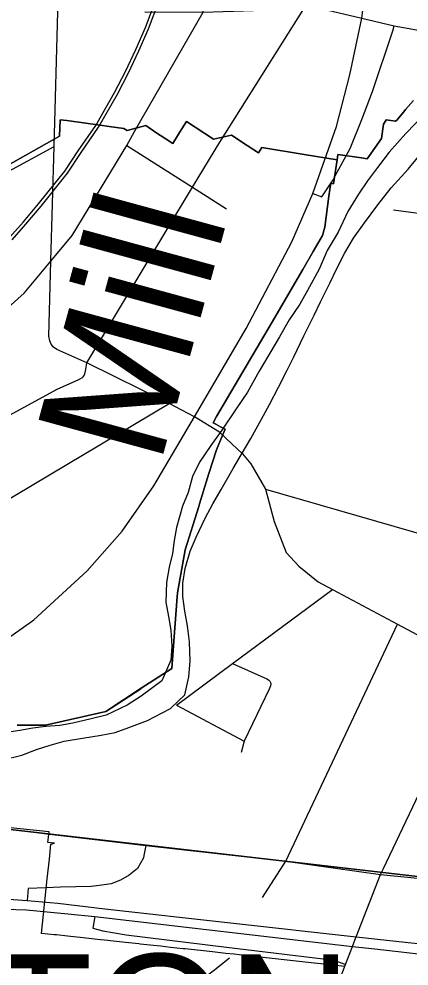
# Model space of a CAD drawing. Extents: x 0 to 34, y -3.9 to 26.2.
# Drawn here: x 3.105 to 3.391, y 18.269 to 18.962 of the extents above; entities that cross this region are included whole.
import ezdxf

# ---------------------------------------------------------------- set-up
doc = ezdxf.new("R2010")
doc.units = 0
for name, color, linetype in [('GM_X_City_Street', 7, 'Continuous'), ('GM_X_Corporation', 7, 'Continuous'), ('GM_X_Corporation_Text', 7, 'Continuous'), ('GM_X_County_Road', 7, 'Continuous'), ('GM_X_Interchange_Ramps', 7, 'Continuous'), ('GM_X_Interstate_Route', 7, 'Continuous'), ('GM_X_Minor_River', 7, 'Continuous'), ('GM_X_Minor_River_Text', 7, 'Continuous'), ('GM_X_Rail_Line', 7, 'Continuous'), ('GM_X_Section', 7, 'Continuous'), ('GM_X_State_Route', 7, 'Continuous'), ('GM_X_Township_Road', 7, 'Continuous'), ('GM_X_US_Route', 7, 'Continuous')]:
    doc.layers.add(name, color=color, linetype=linetype)

msp = doc.modelspace()

# ---------------------------------------------------------------- linework, layer by layer
at = {"layer": 'GM_X_City_Street'}
for p, q in [((3.252, 18.87194), (3.31357, 18.96963)), ((3.3792, 18.82232), (3.51145, 18.80468)), ((2.97077, 18.53527), (3.21508, 18.68064)), ((3.28562, 18.6179), (3.48091, 18.56138)), ((3.22049, 18.4598), (3.26988, 18.43342))]:
    msp.add_line(p, q, dxfattribs=at)
for points in [[(3.13084, 18.86881), (3.13348, 18.96749), (3.13674, 19.08921), (3.13703, 19.09641), (3.17665, 19.17552), (3.20981, 19.24171)], [(3.18952, 18.87972), (3.23986, 18.96721), (3.2531, 19.06324)], [(2.98354, 18.6686), (3.03207, 18.69541), (3.06642, 18.72355), (3.10894, 18.76139), (3.12847, 18.78491), (3.14395, 18.80357), (3.184, 18.86958), (3.18952, 18.87972)], [(2.7596, 18.73803), (2.8325, 18.73532), (2.8624, 18.7342), (2.87833, 18.73361), (2.88291, 18.73465), (2.89057, 18.73829), (2.97553, 18.78444), (2.99569, 18.79539), (3.13084, 18.86881)], [(3.15461, 18.71028), (3.13278, 18.72024), (3.13023, 18.72191), (3.12869, 18.72412), (3.12771, 18.72655), (3.12691, 18.72986), (3.12847, 18.78491), (3.13084, 18.86881)], [(3.15461, 18.71028), (3.23217, 18.83902), (3.252, 18.87194)], [(3.184, 18.86958), (3.23217, 18.83902), (3.25709, 18.8232)], [(2.67972, 18.40887), (2.75459, 18.46034), (2.8456, 18.52291), (2.891, 18.55412), (2.97759, 18.60647), (3.13296, 18.69098), (3.14882, 18.69828), (3.15155, 18.69953), (3.15212, 18.70008), (3.15288, 18.70101), (3.15333, 18.70234), (3.15399, 18.70545), (3.15461, 18.71028)], [(3.25178, 18.65954), (3.23353, 18.67076), (3.21508, 18.68064), (3.15461, 18.71028)], [(3.25178, 18.65954), (3.2609, 18.65098), (3.2687, 18.64376), (3.27479, 18.63634), (3.28562, 18.6179), (3.2919, 18.59413), (3.30072, 18.57156), (3.30994, 18.56144), (3.32406, 18.55005), (3.33454, 18.54446), (3.38229, 18.51898), (3.44349, 18.48632)], [(3.22049, 18.4598), (3.26136, 18.49014), (3.33454, 18.54446)], [(3.28325, 18.31879), (3.30036, 18.34541), (3.38229, 18.51898)], [(3.26136, 18.49014), (3.28659, 18.47892), (3.28779, 18.47823), (3.2887, 18.47732), (3.28918, 18.47619), (3.28933, 18.47502), (3.28923, 18.47373), (3.28829, 18.47128), (3.26988, 18.43342), (3.26777, 18.42513)]]:
    msp.add_lwpolyline(points, dxfattribs=at)
at = {"layer": 'GM_X_Corporation'}
for points in [[(3.39388, 18.90258), (3.38812, 18.89583), (3.38675, 18.89423), (3.38158, 18.88818), (3.38084, 18.88735), (3.37396, 18.88824), (3.37236, 18.88589), (3.37195, 18.88517), (3.37051, 18.87472), (3.36112, 18.8614), (3.35999, 18.85979), (3.35592, 18.86038), (3.33857, 18.86289), (3.33829, 18.86085), (3.33802, 18.859), (3.3138, 18.863), (3.28288, 18.8681), (3.2804, 18.86416), (3.27211, 18.86959), (3.26059, 18.87713), (3.24753, 18.87416), (3.22772, 18.88713), (3.22267, 18.87911), (3.22109, 18.87661), (3.21762, 18.8711), (3.21128, 18.87525), (3.20605, 18.87867), (3.19781, 18.88407), (3.18431, 18.8804), (3.18187, 18.882), (3.17096, 18.8835), (3.16437, 18.88441), (3.15399, 18.88584), (3.14009, 18.88775), (3.13509, 18.88844), (3.13475, 18.87642), (3.0527, 18.83014)], [(3.10373, 18.44515), (3.12437, 18.44503), (3.16855, 18.45512), (3.19422, 18.47173), (3.19453, 18.47201), (3.21686, 18.48651), (3.21866, 18.50976), (3.22068, 18.53583), (3.22115, 18.54193), (3.22675, 18.57339), (3.23662, 18.60513), (3.23727, 18.60723), (3.24414, 18.62932), (3.24955, 18.64672), (3.25437, 18.65781), (3.25461, 18.65837), (3.2561, 18.66179), (3.2527, 18.66356), (3.24925, 18.66536), (3.24731, 18.66637), (3.24976, 18.67111), (3.28983, 18.73953), (3.31283, 18.77881), (3.32046, 18.79183), (3.32729, 18.80351), (3.32897, 18.80984), (3.33194, 18.83242), (3.33272, 18.83728), (3.33345, 18.84184), (3.33544, 18.84155), (3.33661, 18.84944), (3.33802, 18.859), (3.33829, 18.86085), (3.33857, 18.86289), (3.35592, 18.86038), (3.35999, 18.85979), (3.36112, 18.8614), (3.37051, 18.87472), (3.37195, 18.88517), (3.37236, 18.88589), (3.37396, 18.88824), (3.38084, 18.88735), (3.38158, 18.88818), (3.38675, 18.89423), (3.38812, 18.89583), (3.39388, 18.90258)], [(3.0527, 18.83014), (3.13475, 18.87642), (3.13509, 18.88844), (3.14009, 18.88775), (3.15399, 18.88584), (3.16437, 18.88441), (3.17096, 18.8835), (3.18187, 18.882), (3.18431, 18.8804), (3.19781, 18.88407), (3.20605, 18.87867), (3.21128, 18.87525), (3.21762, 18.8711), (3.22109, 18.87661), (3.22267, 18.87911), (3.22772, 18.88713), (3.24753, 18.87416), (3.26059, 18.87713), (3.27211, 18.86959), (3.2804, 18.86416), (3.28288, 18.8681), (3.3138, 18.863), (3.33802, 18.859), (3.33661, 18.84944), (3.33544, 18.84155), (3.33345, 18.84184), (3.33272, 18.83728), (3.33194, 18.83242), (3.32897, 18.80984), (3.32729, 18.80351), (3.32046, 18.79183), (3.31283, 18.77881), (3.28983, 18.73953), (3.24976, 18.67111), (3.24731, 18.66637), (3.24925, 18.66536), (3.2527, 18.66356), (3.2561, 18.66179), (3.25461, 18.65837), (3.25437, 18.65781), (3.24955, 18.64672), (3.24414, 18.62932), (3.23727, 18.60723), (3.23662, 18.60513), (3.22675, 18.57339), (3.22115, 18.54193), (3.22068, 18.53583), (3.21866, 18.50976), (3.21686, 18.48651), (3.19453, 18.47201), (3.16855, 18.45512), (3.12437, 18.44503), (3.10373, 18.44515)], [(3.34291, 18.26839), (3.3359, 18.26918), (3.32121, 18.27078), (3.29693, 18.27344), (3.28383, 18.27489), (3.26627, 18.27682), (3.26249, 18.27724), (3.25643, 18.27793), (3.24684, 18.27897), (3.22665, 18.28117), (3.22518, 18.28133), (3.21598, 18.28233), (3.21234, 18.28273), (3.20883, 18.28311), (3.20345, 18.2837), (3.19371, 18.28477), (3.1928, 18.28487), (3.18292, 18.28596), (3.17208, 18.28715), (3.17013, 18.28736), (3.16258, 18.28819), (3.14988, 18.28954), (3.14742, 18.2898), (3.14054, 18.29053), (3.13248, 18.29138), (3.13074, 18.29157), (3.1262, 18.29192), (3.12154, 18.29242), (3.12574, 18.33256), (3.12728, 18.34682), (3.12847, 18.35784), (3.13096, 18.35866), (3.12623, 18.35917), (3.12643, 18.36103), (3.12704, 18.36688), (2.95691, 18.38448)]]:
    msp.add_lwpolyline(points, dxfattribs=at)
at = {"layer": 'GM_X_County_Road'}
msp.add_line((3.30036, 18.34541), (3.36974, 18.3356), dxfattribs=at)
for points in [[(3.19711, 18.96732), (3.23986, 18.96721), (3.31357, 18.96963), (3.32194, 18.97077), (3.35616, 18.96279), (3.37974, 18.95708), (3.41244, 18.95125)], [(2.95343, 18.38602), (2.95758, 18.38567), (2.96342, 18.38519), (2.97918, 18.38348), (3.02931, 18.37697), (3.04464, 18.37498), (3.09298, 18.36955), (3.11207, 18.36719)], [(3.11207, 18.36719), (3.11589, 18.36672), (3.1275, 18.36528), (3.19789, 18.35684), (3.30036, 18.34541)], [(3.36974, 18.3356), (3.4364, 18.32913), (3.56805, 18.3131), (3.61441, 18.30775), (3.63117, 18.30581), (3.72945, 18.29417), (3.74088, 18.29516), (3.74757, 18.2956), (3.75516, 18.2965), (3.7634, 18.29795), (3.76523, 18.29845)]]:
    msp.add_lwpolyline(points, dxfattribs=at)
at = {"layer": 'GM_X_Interchange_Ramps'}
for p, q in [((3.25698, 18.28254), (3.33577, 18.27287)), ((3.33577, 18.27287), (3.34402, 18.2697))]:
    msp.add_line(p, q, dxfattribs=at)
for points in [[(3.3366, 18.84722), (3.34741, 18.86734), (3.35616, 18.88864), (3.36377, 18.90918), (3.37878, 18.95347), (3.37974, 18.95708)], [(3.32031, 18.83447), (3.32681, 18.83188), (3.33505, 18.84434), (3.3366, 18.84722)], [(3.19789, 18.35684), (3.19656, 18.34971), (3.19618, 18.34787), (3.19171, 18.34007), (3.18581, 18.3351), (3.17934, 18.33152), (3.17251, 18.32895), (3.16577, 18.32791), (3.15779, 18.32687), (3.13547, 18.32643), (3.1248, 18.32599)], [(3.1248, 18.32599), (3.11176, 18.32544), (3.11101, 18.31672)], [(3.16046, 18.30486), (3.15911, 18.2963), (3.16643, 18.29442), (3.18358, 18.29156), (3.25698, 18.28254)]]:
    msp.add_lwpolyline(points, dxfattribs=at)
at = {"layer": 'GM_X_Interstate_Route'}
for points in [[(3.34141, 18.89864), (3.34723, 18.92134), (3.35616, 18.96279), (3.36244, 19.01146), (3.36616, 19.06177)], [(3.05671, 18.48339), (3.07439, 18.49299), (3.11603, 18.52208), (3.15501, 18.55801), (3.18062, 18.58712), (3.20387, 18.62038), (3.23353, 18.67076), (3.27136, 18.73559), (3.30482, 18.79909), (3.32031, 18.83447), (3.33753, 18.88351), (3.34141, 18.89864)]]:
    msp.add_lwpolyline(points, dxfattribs=at)
at = {"layer": 'GM_X_Minor_River'}
for points in [[(3.40211, 18.89276), (3.38818, 18.8782), (3.37616, 18.86474), (3.36761, 18.8535), (3.36021, 18.84375), (3.35358, 18.83399), (3.34575, 18.82121), (3.33864, 18.80614), (3.33079, 18.7926)], [(3.31369, 18.7302), (3.32118, 18.74527), (3.32592, 18.75506), (3.33262, 18.76862), (3.33776, 18.77955), (3.34366, 18.79084), (3.34994, 18.80175), (3.35812, 18.813), (3.36785, 18.82612), (3.37757, 18.83848), (3.38997, 18.85231), (3.40123, 18.86578)], [(3.33079, 18.7926), (3.32485, 18.77903), (3.31621, 18.76323), (3.31071, 18.75345), (3.3029, 18.74181), (3.29584, 18.7294), (3.28878, 18.71737), (3.28095, 18.70421), (3.27231, 18.68879), (3.26412, 18.67678), (3.25358, 18.66101), (3.2454, 18.64976), (3.2372, 18.63775), (3.23207, 18.6272), (3.22882, 18.61548), (3.22483, 18.60529), (3.22037, 18.58979), (3.21867, 18.58032), (3.21736, 18.57084), (3.21489, 18.56062), (3.21316, 18.54963), (3.21251, 18.5352), (3.21459, 18.52451), (3.2163, 18.5146), (3.21684, 18.5028), (3.21627, 18.49255), (3.20953, 18.47747), (3.19453, 18.46635), (3.18416, 18.4597), (3.16884, 18.45239), (3.15779, 18.44956), (3.14445, 18.44639), (3.13493, 18.44467), (3.12467, 18.4441), (3.11516, 18.44276), (3.10564, 18.44104), (3.09423, 18.43936)], [(3.0931, 18.41961), (3.1072, 18.42314), (3.1179, 18.42713), (3.12783, 18.43036), (3.13813, 18.43321), (3.15145, 18.43561), (3.16515, 18.43763), (3.17543, 18.43972), (3.18537, 18.44333), (3.19912, 18.4484), (3.21598, 18.4572), (3.22642, 18.46727), (3.22932, 18.48052), (3.23029, 18.4919), (3.2298, 18.50598), (3.2285, 18.51779), (3.22643, 18.52847), (3.22511, 18.53914), (3.22491, 18.54903), (3.22663, 18.55964), (3.23029, 18.5725), (3.23465, 18.58268), (3.24136, 18.59662), (3.24687, 18.60716), (3.25314, 18.61768), (3.26178, 18.6331), (3.26765, 18.64288), (3.27471, 18.65491), (3.28257, 18.66921), (3.28846, 18.67974), (3.29515, 18.69254), (3.30145, 18.70496), (3.30619, 18.71476), (3.31369, 18.7302)]]:
    msp.add_lwpolyline(points, dxfattribs=at)
at = {"layer": 'GM_X_Rail_Line'}
for points in [[(3.0981, 18.8021), (3.10825, 18.81351), (3.11935, 18.82672), (3.13857, 18.8508), (3.14849, 18.86569), (3.16128, 18.88428), (3.17499, 18.90834), (3.18301, 18.92374), (3.19051, 18.93979), (3.19768, 18.95593), (3.20518, 18.97589)], [(3.09995, 18.80043), (3.11013, 18.81189), (3.12127, 18.82515), (3.14058, 18.84934), (3.15055, 18.86429), (3.16338, 18.88296), (3.17717, 18.90715), (3.18524, 18.92264), (3.19277, 18.93876), (3.19998, 18.95499), (3.20751, 18.97504)]]:
    msp.add_lwpolyline(points, dxfattribs=at)
at = {"layer": 'GM_X_Section'}
for points in [[(3.06078, 19.39362), (4.07507, 19.26688), (3.97441, 18.26756), (2.95688, 18.38489)], [(2.95688, 18.38489), (3.97441, 18.26756), (3.88035, 17.25787), (2.86031, 17.36388)]]:
    msp.add_lwpolyline(points, close=True, dxfattribs=at)
at = {"layer": 'GM_X_State_Route'}
for points in [[(3.36566, 18.28122), (3.42099, 18.275), (3.45542, 18.27324), (3.48898, 18.27412), (3.51442, 18.27632), (3.54338, 18.28092), (3.57101, 18.28728), (3.59294, 18.2932), (3.63117, 18.30581), (3.65523, 18.31316), (3.67739, 18.32084), (3.70063, 18.33005), (3.72827, 18.34365), (3.73752, 18.34979), (3.74671, 18.35585), (3.75547, 18.36163), (3.79799, 18.39515), (3.82302, 18.41603), (3.84693, 18.43467), (3.86382, 18.4463), (3.89054, 18.464), (3.91224, 18.47628)], [(3.11101, 18.31672), (3.13346, 18.31457), (3.16778, 18.31065), (3.35193, 18.29015), (3.39008, 18.28583), (3.42616, 18.28211), (3.45226, 18.28057), (3.4698, 18.28068), (3.49535, 18.28189), (3.51334, 18.28342), (3.53944, 18.28759), (3.56609, 18.29351), (3.58945, 18.3002), (3.61441, 18.30775), (3.62584, 18.31121), (3.64877, 18.31906), (3.67093, 18.32663), (3.6953, 18.33544), (3.72294, 18.34904), (3.73896, 18.35974), (3.75013, 18.36703), (3.79018, 18.39859), (3.819, 18.42209)], [(2.53082, 18.2645), (2.54402, 18.27037), (2.55249, 18.27332), (2.56445, 18.2765), (2.57639, 18.27914), (2.58996, 18.28057), (2.60135, 18.28166), (2.62854, 18.28297), (2.67074, 18.28557), (2.70163, 18.28758), (2.90448, 18.29867), (2.94959, 18.30295), (2.99748, 18.31018), (3.02599, 18.31435), (3.04869, 18.31709), (3.06722, 18.31808), (3.08729, 18.3183), (3.11101, 18.31672)], [(2.95371, 18.29598), (3.02379, 18.30614), (3.04725, 18.30921), (3.06743, 18.31053), (3.08695, 18.31053), (3.11042, 18.30987), (3.14084, 18.30682)], [(3.14084, 18.30682), (3.16046, 18.30486), (3.34916, 18.28307), (3.36566, 18.28122)]]:
    msp.add_lwpolyline(points, dxfattribs=at)
at = {"layer": 'GM_X_Township_Road'}
msp.add_lwpolyline([(3.20417, 18.2216), (3.20928, 18.23234), (3.21382, 18.23738), (3.21786, 18.24192), (3.22417, 18.24748), (3.24712, 18.26505), (3.25908, 18.27469)], dxfattribs=at)
at = {"layer": 'GM_X_US_Route'}
msp.add_line((3.34916, 18.28307), (3.35168, 18.2895), dxfattribs=at)
for points in [[(3.37412, 18.34478), (3.40056, 18.40021)], [(3.35168, 18.2895), (3.35193, 18.29015), (3.36974, 18.3356), (3.37188, 18.34009), (3.37412, 18.34478)], [(3.30429, 18.18638), (3.31286, 18.19902), (3.32886, 18.23024), (3.33891, 18.25639), (3.34402, 18.2697), (3.34916, 18.28307)]]:
    msp.add_lwpolyline(points, dxfattribs=at)

# ---------------------------------------------------------------- texts
at = {"layer": 'GM_X_Corporation_Text'}
msp.add_text('ARLINGTON', height=0.094697, rotation=0.00001, dxfattribs=at).set_placement((2.61017, 18.18264))
at = {"layer": 'GM_X_Minor_River_Text'}
msp.add_text('Mill', height=0.094701, rotation=74.72909, dxfattribs=at).set_placement((3.20802, 18.63376))

doc.saveas('drawing.dxf')
